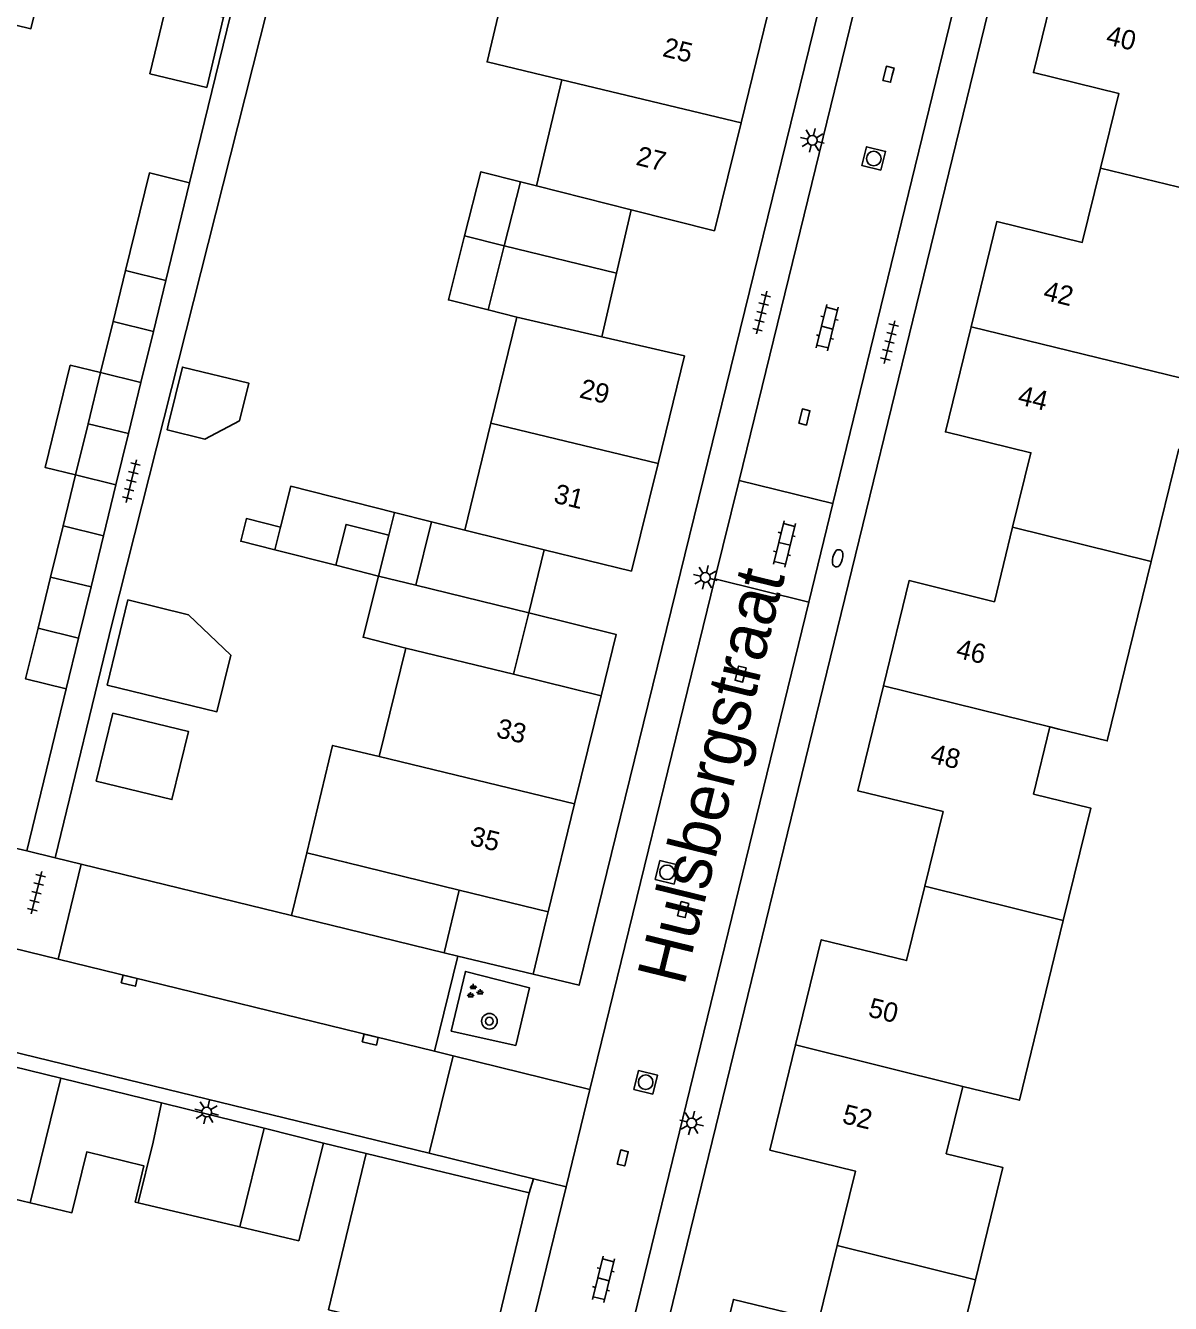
# Model space of a CAD drawing. Extents: x 128000 to 131008, y 398996 to 402500.
# Drawn here: x 128475.1 to 128533.8, y 399279.7 to 399345.3 of the extents above; entities that cross this region are included whole.
import ezdxf

# ---------------------------------------------------------------- set-up
doc = ezdxf.new("R2010")
doc.units = 0
for name, color, linetype in [('gg-afsc-erfafscheiding', 7, 'Continuous'), ('gg-afsc-muur', 7, 'Continuous'), ('gg-anno-huisnummerreeks BGT', 7, 'Continuous'), ('gg-anno-openbare ruimte label', 7, 'Continuous'), ('gg-bbg-bijgebouw', 7, 'Continuous'), ('gg-bbg-gedigitaliseerde bebouwing', 7, 'Continuous'), ('gg-bbg-gedigitaliseerde bijgebouw', 7, 'Continuous'), ('gg-bbg-hoofdgebouw', 7, 'Continuous'), ('gg-bbg-luifel en loopbrug', 7, 'Continuous'), ('gg-bbg-tussenscheiding', 7, 'Continuous'), ('gg-knt-verharding', 7, 'Continuous'), ('gg-knt-verharding nz', 7, 'Continuous'), ('gt-grn-weggrens', 7, 'Continuous'), ('gt-symb-boom', 7, 'Continuous'), ('gt-symb-brandkraan', 7, 'Continuous'), ('gt-symb-groenvak', 7, 'Continuous'), ('gt-symb-klinker verharding', 7, 'Continuous'), ('gt-symb-kolk', 7, 'Continuous'), ('gt-symb-lichtmast', 7, 'Continuous'), ('gt-symb-rioolschacht', 7, 'Continuous'), ('gt-symb-tegel verharding', 7, 'Continuous')]:
    doc.layers.add(name, color=color, linetype=linetype)

# ---------------------------------------------------------------- blocks, each defined once
blk = doc.blocks.new('gt0-TEG1')
at = {"layer": 'gt-symb-tegel verharding'}
for p, q in [((-1.125, 0), (1.125, 0)), ((-0.9, -0.25), (-0.9, 0.25)), ((-0.45, -0.25), (-0.45, 0.25)), ((0, -0.25), (0, 0.25)), ((0.45, -0.25), (0.45, 0.25)), ((0.9, -0.25), (0.9, 0.25))]:
    blk.add_line(p, q, dxfattribs=at)
blk = doc.blocks.new('gt0-LMAST')
at = {"layer": 'gt-symb-lichtmast'}
for p, q in [((-0.182, 0.173), (-0.447, 0.438)), ((-0.005, 0.246), (-0.005, 0.621)), ((0.172, 0.173), (0.437, 0.438)), ((-0.255, -0.004), (-0.63, -0.004)), ((-0.182, -0.181), (-0.447, -0.446)), ((-0.005, -0.254), (-0.005, -0.629)), ((0.437, -0.446), (0.172, -0.181)), ((0.245, -0.004), (0.62, -0.004))]:
    blk.add_line(p, q, dxfattribs=at)
blk.add_circle((-0.005, -0.004), 0.25, dxfattribs=at)
blk = doc.blocks.new('gt0-KL1')
at = {"layer": 'gt-symb-klinker verharding'}
for p, q in [((-1.15, 0.3), (1.15, 0.3)), ((-1, -0.3), (-1, 0.3)), ((-0.5, 0.3), (-0.5, 0.45)), ((0, -0.3), (0, 0.3)), ((0.5, 0.3), (0.5, 0.45)), ((1, -0.3), (1, 0.3)), ((-1.15, -0.3), (1.15, -0.3)), ((-0.5, -0.45), (-0.5, -0.3)), ((0.5, -0.45), (0.5, -0.3))]:
    blk.add_line(p, q, dxfattribs=at)
blk = doc.blocks.new('gt0-RS')
at = {"layer": 'gt-symb-rioolschacht'}
blk.add_lwpolyline([(-0.5, -0.5), (0.5, -0.5), (0.5, 0.5), (-0.5, 0.5)], close=True, dxfattribs=at)
blk.add_circle((0, 0), 0.375, dxfattribs=at)
blk = doc.blocks.new('gt0-KOLK')
at = {"layer": 'gt-symb-kolk'}
blk.add_lwpolyline([(0, 0), (0.375, 0), (0.375, 0.4), (-0.375, 0.4), (-0.375, 0), (0, 0)], dxfattribs=at)
blk = doc.blocks.new('gt0-BR')
at = {"layer": 'gt-symb-brandkraan'}
for centre, radius, start, end in [((-0.244, 0), 0.206, 107.56694, 252.43307), ((0.599, -2.664), 3, 106.89205, 107.56694), ((0, -0.691), 0.938, 73.10799, 106.89205), ((-0.599, -2.664), 3, 72.43309, 73.10799), ((0.244, 0), 0.206, 287.56695, 72.43309), ((0.599, 2.664), 3, 252.43307, 253.10797), ((0, 0.691), 0.938, 253.10797, 286.89206), ((-0.599, 2.664), 3, 286.89206, 287.56695)]:
    blk.add_arc(centre, radius, start, end, dxfattribs=at)
blk = doc.blocks.new('gt0-GRVAK')
at = {"layer": 'gt-symb-groenvak'}
for p, q in [((-0.11, 0.189), (-0.228, 0.24)), ((-0.182, 0.153), (0.088, 0.153)), ((-0.091, 0.211), (-0.156, 0.322)), ((-0.047, 0.214), (-0.047, 0.393)), ((-0.004, 0.211), (0.061, 0.322)), ((0.015, 0.189), (0.133, 0.24)), ((0.262, -0.052), (0.197, 0.059)), ((0.305, -0.049), (0.305, 0.13)), ((0.349, -0.052), (0.414, 0.059)), ((-0.245, -0.228), (-0.363, -0.177)), ((-0.318, -0.264), (-0.047, -0.264)), ((-0.226, -0.206), (-0.291, -0.095)), ((-0.183, -0.203), (-0.183, -0.024)), ((-0.139, -0.206), (-0.074, -0.095)), ((-0.12, -0.228), (-0.002, -0.177)), ((0.243, -0.074), (0.125, -0.023)), ((0.17, -0.11), (0.441, -0.11)), ((0.368, -0.074), (0.486, -0.023))]:
    blk.add_line(p, q, dxfattribs=at)
blk = doc.blocks.new('gt0-BOOM')
at = {"layer": 'gt-symb-boom'}
for radius in [0.4, 0.2]:
    blk.add_circle((0, 0), radius, dxfattribs=at)

msp = doc.modelspace()

# ---------------------------------------------------------------- linework, layer by layer
at = {"layer": 'gg-afsc-erfafscheiding'}
for p, q in [((128476.567, 399302.542), (128477.906, 399302.215)), ((128477.906, 399302.215), (128488.71, 399299.58))]:
    msp.add_line(p, q, dxfattribs=at)
for points in [[(128476.056, 399348.128), (128485.569, 399345.809), (128483.473, 399337.21)], [(128487.481, 399346.14), (128479.506, 399314.601), (128476.567, 399302.542)]]:
    msp.add_lwpolyline(points, dxfattribs=at)
at = {"layer": 'gg-afsc-muur'}
for p, q in [((128475.111, 399302.898), (128477.139, 399311.221)), ((128474.154, 399303.131), (128475.111, 399302.898)), ((128492.547, 399287.363), (128490.354, 399287.899))]:
    msp.add_line(p, q, dxfattribs=at)
at = {"layer": 'gg-bbg-bijgebouw'}
for p, q in [((128495.086, 399316.552), (128495.887, 399319.799)), ((128500.884, 399315.12), (128495.086, 399316.552)), ((128500.106, 399311.97), (128500.884, 399315.12)), ((128496.537, 399297.674), (128497.32, 399300.893)), ((128488.71, 399299.58), (128490.75, 399299.083)), ((128490.75, 399299.083), (128496.537, 399297.674)), ((128476.855, 399291.231), (128471.642, 399292.51)), ((128482.023, 399289.964), (128476.855, 399291.231)), ((128487.3, 399288.67), (128482.023, 399289.964)), ((128490.354, 399287.899), (128487.3, 399288.67)), ((128500.905, 399285.346), (128492.547, 399287.363)), ((128499.271, 399278.528), (128500.905, 399285.346))]:
    msp.add_line(p, q, dxfattribs=at)
at = {"layer": 'gg-bbg-gedigitaliseerde bebouwing'}
for p, q in [((128502.583, 399342.502), (128501.286, 399337.053)), ((128506.14, 399335.825), (128501.286, 399337.053)), ((128510.43, 399334.74), (128506.14, 399335.825)), ((128498.947, 399324.866), (128500.279, 399330.309)), ((128500.279, 399330.309), (128504.64, 399329.306)), ((128504.64, 399329.306), (128508.88, 399328.33)), ((128497.603, 399319.375), (128498.947, 399324.866)), ((128534.26, 399323.556), (128532.846, 399317.771)), ((128493.204, 399307.75), (128494.568, 399313.32))]:
    msp.add_line(p, q, dxfattribs=at)
for points in [[(128500.04, 399348.853), (128498.745, 399343.416), (128502.583, 399342.502)], [(128476.056, 399348.128), (128475.325, 399345.119), (128473.063, 399345.669), (128471.762, 399340.32)], [(128527.65, 399309.272), (128528.1, 399309.162), (128530.591, 399308.552), (128532.846, 399317.771)], [(128527.65, 399309.272), (128526.806, 399305.818), (128529.748, 399305.099), (128528.336, 399299.323)], [(128489.497, 399302.806), (128490.813, 399308.321), (128493.204, 399307.75)], [(128528.336, 399299.323), (128526.08, 399290.098), (128523.169, 399290.811)], [(128523.169, 399290.811), (128522.323, 399287.353), (128525.236, 399286.641), (128523.827, 399280.876)], [(128523.827, 399280.876), (128522.414, 399275.097), (128519.472, 399275.816), (128518.63, 399272.37)]]:
    msp.add_lwpolyline(points, dxfattribs=at)
at = {"layer": 'gg-bbg-gedigitaliseerde bijgebouw'}
for p, q in [((128483.473, 399337.21), (128482.25, 399332.192)), ((128499.632, 399333.972), (128500.464, 399337.261)), ((128499.632, 399333.972), (128498.8, 399330.683)), ((128482.25, 399332.192), (128480.182, 399332.698)), ((128478.9, 399327.46), (128479.542, 399330.083)), ((128481.612, 399329.576), (128479.542, 399330.083)), ((128481.612, 399329.576), (128480.973, 399326.953)), ((128478.259, 399324.837), (128478.9, 399327.46)), ((128480.973, 399326.953), (128480.334, 399324.33)), ((128480.334, 399324.33), (128478.259, 399324.837)), ((128494.001, 399320.276), (128493.706, 399319.113)), ((128495.887, 399319.799), (128494.001, 399320.276)), ((128476.333, 399316.965), (128476.975, 399319.587)), ((128479.054, 399319.078), (128476.975, 399319.587)), ((128479.054, 399319.078), (128478.415, 399316.455)), ((128490.98, 399317.571), (128493.175, 399317.015)), ((128476.333, 399316.965), (128475.692, 399314.342)), ((128478.415, 399316.455), (128477.775, 399313.832)), ((128477.775, 399313.832), (128475.692, 399314.342)), ((128489.497, 399302.806), (128488.71, 399299.58)), ((128490.354, 399287.899), (128489.085, 399282.872)), ((128470.047, 399286.08), (128475.29, 399284.833)), ((128480.838, 399284.834), (128486.058, 399283.592)), ((128486.058, 399283.592), (128489.085, 399282.872))]:
    msp.add_line(p, q, dxfattribs=at)
for points in [[(128482.304, 399346.408), (128481.439, 399342.811), (128484.356, 399342.11), (128485.221, 399345.707), (128482.304, 399346.408)], [(128480.182, 399332.698), (128481.409, 399337.715), (128483.473, 399337.21)], [(128500.464, 399337.261), (128498.428, 399337.776), (128497.596, 399334.487)], [(128498.8, 399330.683), (128496.764, 399331.198), (128497.596, 399334.487)], [(128486.033, 399324.979), (128486.507, 399326.922), (128483.106, 399327.75), (128482.396, 399324.836), (128482.32, 399324.525), (128484.264, 399324.051), (128486.033, 399324.979)], [(128493.706, 399319.113), (128491.512, 399319.669), (128490.98, 399317.571)], [(128494.568, 399313.32), (128492.38, 399313.875), (128493.175, 399317.015)], [(128475.29, 399284.833), (128477.43, 399284.324), (128478.194, 399287.448), (128481.127, 399286.73), (128480.685, 399284.87), (128480.838, 399284.834)], [(128492.547, 399287.363), (128490.611, 399279.339), (128494.511, 399278.404)]]:
    msp.add_lwpolyline(points, dxfattribs=at)
at = {"layer": 'gg-bbg-hoofdgebouw'}
for p, q in [((128513.14, 399345.82), (128511.787, 399340.287)), ((128511.787, 399340.287), (128510.43, 399334.74)), ((128508.88, 399328.33), (128507.525, 399322.793)), ((128507.525, 399322.793), (128506.17, 399317.26)), ((128497.603, 399319.375), (128501.678, 399318.369)), ((128501.678, 399318.369), (128506.17, 399317.26)), ((128504.6, 399310.86), (128500.106, 399311.97)), ((128503.245, 399305.32), (128504.6, 399310.86)), ((128503.245, 399305.32), (128501.89, 399299.78)), ((128497.32, 399300.893), (128501.89, 399299.78))]:
    msp.add_line(p, q, dxfattribs=at)
for points in [[(128530.242, 399337.962), (128531.18, 399341.8), (128526.8, 399342.87), (128528.12, 399348.269)], [(128523.6, 399329.819), (128524.92, 399335.22), (128529.31, 399334.15), (128530.242, 399337.962)], [(128525.734, 399319.521), (128526.67, 399323.35), (128522.28, 399324.42), (128523.6, 399329.819)], [(128519.097, 399311.374), (128520.42, 399316.78), (128524.8, 399315.7), (128525.734, 399319.521)], [(128521.224, 399301.091), (128522.16, 399304.92), (128517.78, 399305.99), (128519.097, 399311.374)], [(128514.591, 399292.943), (128515.91, 399298.34), (128520.29, 399297.27), (128521.224, 399301.091)], [(128516.722, 399282.637), (128517.66, 399286.46), (128513.27, 399287.54), (128514.591, 399292.943)], [(128510.08, 399274.47), (128511.4, 399279.87), (128515.78, 399278.8), (128516.722, 399282.637)]]:
    msp.add_lwpolyline(points, dxfattribs=at)
at = {"layer": 'gg-bbg-luifel en loopbrug'}
for p, q in [((128501.286, 399337.053), (128500.464, 399337.261)), ((128505.39, 399332.565), (128506.14, 399335.825)), ((128499.632, 399333.972), (128505.39, 399332.565)), ((128479.542, 399330.083), (128480.182, 399332.698)), ((128504.64, 399329.306), (128505.39, 399332.565)), ((128482.25, 399332.192), (128481.612, 399329.576)), ((128500.279, 399330.309), (128498.8, 399330.683)), ((128477.616, 399322.209), (128478.259, 399324.837)), ((128480.334, 399324.33), (128479.693, 399321.7)), ((128476.975, 399319.587), (128477.616, 399322.209)), ((128479.693, 399321.7), (128477.616, 399322.209)), ((128479.693, 399321.7), (128479.054, 399319.078)), ((128488.138, 399319.528), (128487.844, 399318.365)), ((128497.603, 399319.375), (128495.887, 399319.799)), ((128487.844, 399318.365), (128490.98, 399317.571)), ((128500.884, 399315.12), (128501.678, 399318.369)), ((128477.775, 399313.832), (128477.139, 399311.221)), ((128496.537, 399297.674), (128497.255, 399297.5)), ((128497.255, 399297.5), (128501.113, 399296.567))]:
    msp.add_line(p, q, dxfattribs=at)
for points in [[(128478.9, 399327.46), (128477.346, 399327.839), (128476.065, 399322.587), (128477.616, 399322.209)], [(128494.001, 399320.276), (128488.669, 399321.626), (128488.138, 399319.528)], [(128487.844, 399318.365), (128486.099, 399318.807), (128486.393, 399319.97), (128488.138, 399319.528)], [(128479.241, 399311.417), (128480.306, 399315.789), (128483.415, 399315.031), (128485.586, 399312.958)], [(128504.6, 399310.86), (128505.378, 399314.01), (128500.884, 399315.12)], [(128475.692, 399314.342), (128475.054, 399311.734), (128477.139, 399311.221)], [(128479.241, 399311.417), (128484.876, 399310.044), (128485.586, 399312.958)], [(128479.53, 399309.982), (128478.678, 399306.485), (128482.564, 399305.538), (128483.417, 399309.035), (128479.53, 399309.982)], [(128501.89, 399299.78), (128501.786, 399299.36), (128501.113, 399296.567)]]:
    msp.add_lwpolyline(points, dxfattribs=at)
at = {"layer": 'gg-bbg-tussenscheiding'}
for p, q in [((128502.583, 399342.502), (128511.787, 399340.287)), ((128530.242, 399337.962), (128537.356, 399336.224)), ((128497.596, 399334.487), (128499.632, 399333.972)), ((128523.6, 399329.819), (128535.103, 399327.004)), ((128480.973, 399326.953), (128478.9, 399327.46)), ((128498.947, 399324.866), (128507.525, 399322.793)), ((128525.734, 399319.521), (128532.846, 399317.771)), ((128493.175, 399317.015), (128493.706, 399319.113)), ((128478.415, 399316.455), (128476.333, 399316.965)), ((128495.086, 399316.552), (128493.175, 399317.015)), ((128500.106, 399311.97), (128494.568, 399313.32)), ((128519.097, 399311.374), (128527.65, 399309.272)), ((128493.204, 399307.75), (128503.245, 399305.32)), ((128521.224, 399301.091), (128528.336, 399299.323)), ((128514.591, 399292.943), (128523.169, 399290.811)), ((128475.29, 399284.833), (128476.855, 399291.231)), ((128487.3, 399288.67), (128486.058, 399283.592)), ((128516.722, 399282.637), (128523.827, 399280.876))]:
    msp.add_line(p, q, dxfattribs=at)
for points in [[(128497.32, 399300.893), (128491.536, 399302.308), (128489.497, 399302.806)], [(128480.838, 399284.834), (128481.606, 399287.947), (128482.023, 399289.964)]]:
    msp.add_lwpolyline(points, dxfattribs=at)
at = {"layer": 'gg-knt-verharding'}
for p, q in [((128532, 399376.77), (128502.61, 399256.51)), ((128511.687, 399321.924), (128524.274, 399373.304)), ((128529.055, 399372.141), (128516.501, 399320.741)), ((128510.451, 399316.875), (128511.687, 399321.924)), ((128511.687, 399321.924), (128516.501, 399320.741)), ((128516.501, 399320.741), (128515.266, 399315.683)), ((128504.029, 399290.658), (128510.451, 399316.875)), ((128515.266, 399315.683), (128510.451, 399316.875)), ((128515.266, 399315.683), (128502.024, 399261.466)), ((128477.906, 399302.215), (128476.717, 399297.341)), ((128449.22, 399298.74), (128495.77, 399287.38)), ((128472.331, 399298.413), (128476.717, 399297.341)), ((128497.255, 399297.5), (128496.044, 399292.614)), ((128495.77, 399287.38), (128497, 399292.38)), ((128497, 399292.38), (128496.044, 399292.614)), ((128502.804, 399285.657), (128504.029, 399290.658)), ((128497.169, 399262.654), (128502.804, 399285.657))]:
    msp.add_line(p, q, dxfattribs=at)
for points in [[(128501.113, 399296.567), (128503.47, 399296), (128523.79, 399378.76)], [(128500.219, 399292.905), (128500.925, 399295.873), (128497.639, 399296.712), (128496.909, 399293.654), (128500.219, 399292.905)]]:
    msp.add_lwpolyline(points, dxfattribs=at)
at = {"layer": 'gg-knt-verharding nz'}
msp.add_line((128496.044, 399292.614), (128476.717, 399297.341), dxfattribs=at)
at = {"layer": 'gt-grn-weggrens'}
for p, q in [((128475.111, 399302.898), (128476.567, 399302.542)), ((128504.029, 399290.658), (128497, 399292.38)), ((128495.77, 399287.38), (128501.127, 399286.068)), ((128500.905, 399285.346), (128501.127, 399286.068)), ((128501.127, 399286.068), (128502.804, 399285.657))]:
    msp.add_line(p, q, dxfattribs=at)

# ---------------------------------------------------------------- block references
at = {"layer": 'gt-symb-boom'}
msp.add_blockref('gt0-BOOM', (128498.868, 399294.157), dxfattribs=at)
at = {"layer": 'gt-symb-brandkraan', "rotation": 76.22785456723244}
msp.add_blockref('gt0-BR', (128516.749, 399317.928), dxfattribs=at)
at = {"layer": 'gt-symb-groenvak'}
msp.add_blockref('gt0-GRVAK', (128498.087, 399295.677), dxfattribs=at)
at = {"layer": 'gt-symb-klinker verharding'}
for p, rotation in [((128516.211, 399329.772), 76.22785456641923), ((128514.019, 399318.668), 76.1165819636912), ((128504.72, 399280.905), 76.17220496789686)]:
    msp.add_blockref('gt0-KL1', p, dxfattribs=dict(at, rotation=rotation))
at = {"layer": 'gt-symb-kolk'}
for p, rotation in [((128519.555, 399342.736), 76.17220496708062), ((128515.235, 399325.136), 76.17220496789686), ((128511.959, 399311.936), 76.17220496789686), ((128509.011, 399299.839), 76.17220496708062), ((128480.324, 399296.046), -13.772145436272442), ((128492.7, 399293.017), -13.772145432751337), ((128505.911, 399287.092), 76.17220496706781)]:
    msp.add_blockref('gt0-KOLK', p, dxfattribs=dict(at, rotation=rotation))
at = {"layer": 'gt-symb-lichtmast'}
for p, rotation in [((128515.451, 399339.397), 76.17220496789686), ((128509.953, 399316.948), 76.17220496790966), ((128484.353, 399289.492), -13.772145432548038), ((128509.245, 399288.938), 76.17220496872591)]:
    msp.add_blockref('gt0-LMAST', p, dxfattribs=dict(at, rotation=rotation))
at = {"layer": 'gt-symb-rioolschacht'}
for p, rotation in [((128518.603, 399338.455), 76.22785456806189), ((128507.989, 399301.803), 76.22785456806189), ((128506.892, 399291.023), -103.7721454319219)]:
    msp.add_blockref('gt0-RS', p, dxfattribs=dict(at, rotation=rotation))
at = {"layer": 'gt-symb-tegel verharding'}
for p, rotation in [((128512.844, 399330.546), 76.22785456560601), ((128519.409, 399329.03), 76.22785456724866), ((128480.48, 399321.891), -103.70288996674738), ((128475.614, 399300.758), 76.22785456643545)]:
    msp.add_blockref('gt0-TEG1', p, dxfattribs=dict(at, rotation=rotation))

# ---------------------------------------------------------------- texts
at = {"layer": 'gg-anno-huisnummerreeks BGT'}
for s, rotation, p in [('40', 346.3, (128530.476, 399344.335)), ('25', 346.2, (128507.708, 399343.72)), ('27', 346.2, (128506.344, 399338.141)), ('42', 346.3, (128527.259, 399331.218)), ('29', 346.2, (128503.439, 399326.194)), ('44', 346.3, (128525.947, 399325.85)), ('31', 346.2, (128502.118, 399320.799)), ('46', 346.2, (128522.774, 399312.842)), ('33', 346.2, (128499.167, 399308.757)), ('48', 346.2, (128521.454, 399307.448)), ('35', 346.2, (128497.812, 399303.217)), ('50', 346.3, (128518.266, 399294.407)), ('52', 346.3, (128516.93, 399288.94))]:
    msp.add_text(s, height=1, rotation=rotation, dxfattribs=at).set_placement(p)
at = {"layer": 'gg-anno-openbare ruimte label'}
msp.add_text('Hulsbergstraat', height=2.5, rotation=76.2, dxfattribs=at).set_placement((128508.859, 399295.919))

doc.saveas('drawing.dxf')
